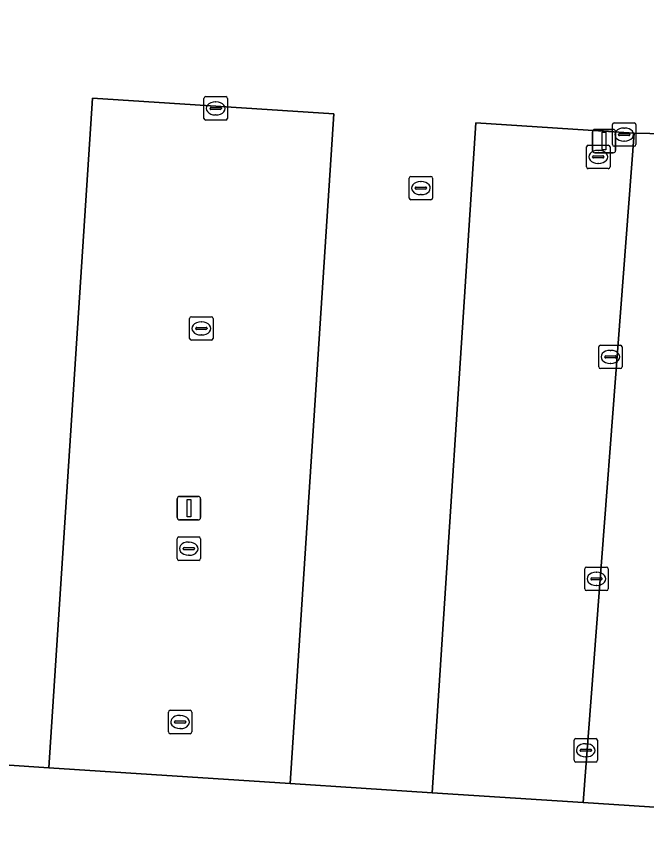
# Model space of a CAD drawing. Extents: x 161848 to 162726, y 385382 to 386521.
# Drawn here: x 162069.84 to 162096.73, y 385590.01 to 385624.8 of the extents above; entities that cross this region are included whole.
import ezdxf

# ---------------------------------------------------------------- set-up
doc = ezdxf.new("R2010")
doc.units = 0
for name, color, linetype in [('IMGEO_Kolk', 7, 'Continuous'), ('IMGEO_Lichtmast', 7, 'Continuous'), ('IMGEO_Parkeervlak_open', 7, 'Continuous'), ('IMGEO_Rijbaan_lokaal_open', 7, 'Continuous'), ('IMGEO_Rioolput', 7, 'Continuous'), ('IMGEO_Voetpad_open', 7, 'Continuous')]:
    doc.layers.add(name, color=color, linetype=linetype)

msp = doc.modelspace()

# ---------------------------------------------------------------- linework, layer by layer
at = {"layer": 'IMGEO_Kolk'}
for p, q in [((162077.842, 385620.441), (162077.842, 385621.293)), ((162077.917, 385621.367), (162078.769, 385621.367)), ((162078.33, 385621.147), (162078.355, 385621.147)), ((162078.843, 385621.293), (162078.843, 385620.441)), ((162078.101, 385620.861), (162078.101, 385620.873)), ((162078.539, 385620.824), (162078.141, 385620.824)), ((162078.144, 385620.91), (162078.542, 385620.91)), ((162078.585, 385620.873), (162078.585, 385620.861)), ((162078.353, 385620.587), (162078.328, 385620.587)), ((162078.769, 385620.367), (162077.917, 385620.367)), ((162095.267, 385619.324), (162095.267, 385620.176)), ((162095.342, 385620.25), (162096.194, 385620.25)), ((162096.268, 385620.176), (162096.268, 385619.324)), ((162095.526, 385619.744), (162095.526, 385619.756)), ((162095.569, 385619.793), (162095.967, 385619.793)), ((162095.755, 385620.03), (162095.78, 385620.03)), ((162096.01, 385619.756), (162096.01, 385619.744)), ((162095.964, 385619.707), (162095.566, 385619.707)), ((162095.778, 385619.47), (162095.753, 385619.47)), ((162096.194, 385619.25), (162095.342, 385619.25)), ((162077.231, 385611.053), (162077.231, 385611.905)), ((162077.306, 385611.979), (162078.158, 385611.979)), ((162077.719, 385611.759), (162077.744, 385611.759)), ((162078.232, 385611.905), (162078.232, 385611.053)), ((162077.49, 385611.473), (162077.49, 385611.485)), ((162077.928, 385611.436), (162077.53, 385611.436)), ((162077.533, 385611.522), (162077.931, 385611.522)), ((162077.974, 385611.485), (162077.974, 385611.473)), ((162077.742, 385611.199), (162077.717, 385611.199)), ((162078.158, 385610.979), (162077.306, 385610.979)), ((162094.681, 385609.837), (162094.681, 385610.689)), ((162094.756, 385610.763), (162095.608, 385610.763)), ((162095.682, 385610.689), (162095.682, 385609.837)), ((162095.169, 385610.543), (162095.194, 385610.543)), ((162094.94, 385610.257), (162094.94, 385610.269)), ((162095.378, 385610.22), (162094.98, 385610.22)), ((162094.983, 385610.306), (162095.381, 385610.306)), ((162095.192, 385609.983), (162095.167, 385609.983)), ((162095.424, 385610.269), (162095.424, 385610.257)), ((162095.608, 385609.763), (162094.756, 385609.763)), ((162076.694, 385601.656), (162076.694, 385602.508)), ((162076.769, 385602.582), (162077.621, 385602.582)), ((162077.182, 385602.362), (162077.207, 385602.362)), ((162077.695, 385602.508), (162077.695, 385601.656)), ((162076.953, 385602.076), (162076.953, 385602.088)), ((162077.391, 385602.039), (162076.993, 385602.039)), ((162076.996, 385602.125), (162077.394, 385602.125)), ((162077.437, 385602.088), (162077.437, 385602.076)), ((162077.205, 385601.802), (162077.18, 385601.802)), ((162077.621, 385601.582), (162076.769, 385601.582)), ((162094.159, 385601.294), (162095.011, 385601.294)), ((162094.084, 385600.368), (162094.084, 385601.22)), ((162094.572, 385601.074), (162094.597, 385601.074)), ((162095.085, 385601.22), (162095.085, 385600.368)), ((162094.343, 385600.788), (162094.343, 385600.8)), ((162094.781, 385600.751), (162094.383, 385600.751)), ((162094.386, 385600.837), (162094.784, 385600.837)), ((162094.827, 385600.8), (162094.827, 385600.788)), ((162095.011, 385600.294), (162094.159, 385600.294)), ((162094.595, 385600.514), (162094.57, 385600.514)), ((162076.324, 385594.26), (162076.324, 385595.112)), ((162076.399, 385595.186), (162077.251, 385595.186)), ((162077.325, 385595.112), (162077.325, 385594.26)), ((162076.583, 385594.68), (162076.583, 385594.692)), ((162076.626, 385594.729), (162077.024, 385594.729)), ((162076.812, 385594.966), (162076.837, 385594.966)), ((162077.067, 385594.692), (162077.067, 385594.68)), ((162077.021, 385594.643), (162076.623, 385594.643)), ((162076.835, 385594.406), (162076.81, 385594.406)), ((162077.251, 385594.186), (162076.399, 385594.186)), ((162093.703, 385593.978), (162094.555, 385593.978)), ((162093.628, 385593.052), (162093.628, 385593.904)), ((162094.116, 385593.758), (162094.141, 385593.758)), ((162094.629, 385593.904), (162094.629, 385593.052)), ((162093.887, 385593.472), (162093.887, 385593.484)), ((162094.325, 385593.435), (162093.927, 385593.435)), ((162093.93, 385593.521), (162094.328, 385593.521)), ((162094.371, 385593.484), (162094.371, 385593.472)), ((162094.555, 385592.978), (162093.703, 385592.978)), ((162094.139, 385593.198), (162094.114, 385593.198))]:
    msp.add_line(p, q, dxfattribs=at)
for points in [[(162077.842, 385620.441), (162077.842, 385621.293)], [(162077.917, 385621.367), (162078.769, 385621.367)], [(162078.843, 385621.293), (162078.843, 385620.441)], [(162078.769, 385620.367), (162077.917, 385620.367)], [(162095.267, 385619.324), (162095.267, 385620.176)], [(162095.342, 385620.25), (162096.194, 385620.25)], [(162096.268, 385620.176), (162096.268, 385619.324)], [(162096.194, 385619.25), (162095.342, 385619.25)], [(162077.231, 385611.053), (162077.231, 385611.905)], [(162077.306, 385611.979), (162078.158, 385611.979)], [(162078.232, 385611.905), (162078.232, 385611.053)], [(162078.158, 385610.979), (162077.306, 385610.979)], [(162094.681, 385609.837), (162094.681, 385610.689)], [(162094.756, 385610.763), (162095.608, 385610.763)], [(162095.682, 385610.689), (162095.682, 385609.837)], [(162095.608, 385609.763), (162094.756, 385609.763)], [(162076.694, 385601.656), (162076.694, 385602.508)], [(162076.769, 385602.582), (162077.621, 385602.582)], [(162077.695, 385602.508), (162077.695, 385601.656)], [(162077.621, 385601.582), (162076.769, 385601.582)], [(162094.159, 385601.294), (162095.011, 385601.294)], [(162094.084, 385600.368), (162094.084, 385601.22)], [(162095.085, 385601.22), (162095.085, 385600.368)], [(162095.011, 385600.294), (162094.159, 385600.294)], [(162076.324, 385594.26), (162076.324, 385595.112)], [(162076.399, 385595.186), (162077.251, 385595.186)], [(162077.325, 385595.112), (162077.325, 385594.26)], [(162077.251, 385594.186), (162076.399, 385594.186)], [(162093.703, 385593.978), (162094.555, 385593.978)], [(162093.628, 385593.052), (162093.628, 385593.904)], [(162094.629, 385593.904), (162094.629, 385593.052)], [(162094.555, 385592.978), (162093.703, 385592.978)]]:
    msp.add_lwpolyline(points, dxfattribs=at)
for centre, radius, start, end in [((162077.919, 385621.291), 0.0765, 91.552, 178.448), ((162077.919, 385621.291), 0.0765, 91.552, 178.448), ((162078.767, 385621.291), 0.0765, 1.552, 88.448), ((162078.767, 385621.291), 0.0765, 1.552, 88.448), ((162078.141, 385620.87), 0.0403, 85.8775, 175.7526), ((162078.138, 385620.86), 0.0366, 178.938, 274.7102), ((162078.542, 385620.867), 0.043, 264.8664, 352.4533), ((162078.546, 385620.872), 0.0386, 1.7309, 96.639), ((162077.919, 385620.443), 0.0765, 181.552, 268.448), ((162077.919, 385620.443), 0.0765, 181.552, 268.448), ((162078.767, 385620.443), 0.0765, 271.552, 358.448), ((162078.767, 385620.443), 0.0765, 271.552, 358.448), ((162095.344, 385620.174), 0.0765, 91.552, 178.448), ((162095.344, 385620.174), 0.0765, 91.552, 178.448), ((162096.192, 385620.174), 0.0765, 1.552, 88.448), ((162096.192, 385620.174), 0.0765, 1.552, 88.448), ((162095.566, 385619.753), 0.0403, 85.8775, 175.7526), ((162095.563, 385619.743), 0.0366, 178.938, 274.7102), ((162095.967, 385619.75), 0.043, 264.8664, 352.4533), ((162095.971, 385619.755), 0.0386, 1.7309, 96.639), ((162095.344, 385619.326), 0.0765, 181.552, 268.448), ((162095.344, 385619.326), 0.0765, 181.552, 268.448), ((162096.192, 385619.326), 0.0765, 271.552, 358.448), ((162096.192, 385619.326), 0.0765, 271.552, 358.448), ((162077.308, 385611.903), 0.0765, 91.552, 178.448), ((162077.308, 385611.903), 0.0765, 91.552, 178.448), ((162078.156, 385611.903), 0.0765, 1.552, 88.448), ((162078.156, 385611.903), 0.0765, 1.552, 88.448), ((162077.53, 385611.482), 0.0403, 85.8775, 175.7526), ((162077.527, 385611.472), 0.0366, 178.938, 274.7102), ((162077.931, 385611.479), 0.043, 264.8664, 352.4533), ((162077.935, 385611.484), 0.0386, 1.7309, 96.639), ((162077.308, 385611.055), 0.0765, 181.552, 268.448), ((162077.308, 385611.055), 0.0765, 181.552, 268.448), ((162078.156, 385611.055), 0.0765, 271.552, 358.448), ((162078.156, 385611.055), 0.0765, 271.552, 358.448), ((162094.758, 385610.687), 0.0765, 91.552, 178.448), ((162094.758, 385610.687), 0.0765, 91.552, 178.448), ((162095.606, 385610.687), 0.0765, 1.552, 88.448), ((162095.606, 385610.687), 0.0765, 1.552, 88.448), ((162094.98, 385610.266), 0.0403, 85.8775, 175.7526), ((162094.977, 385610.256), 0.0366, 178.938, 274.7102), ((162095.381, 385610.263), 0.043, 264.8664, 352.4533), ((162095.385, 385610.268), 0.0386, 1.7309, 96.639), ((162094.758, 385609.839), 0.0765, 181.552, 268.448), ((162094.758, 385609.839), 0.0765, 181.552, 268.448), ((162095.606, 385609.839), 0.0765, 271.552, 358.448), ((162095.606, 385609.839), 0.0765, 271.552, 358.448), ((162076.771, 385602.506), 0.0765, 91.552, 178.448), ((162076.771, 385602.506), 0.0765, 91.552, 178.448), ((162077.619, 385602.506), 0.0765, 1.552, 88.448), ((162077.619, 385602.506), 0.0765, 1.552, 88.448), ((162076.993, 385602.085), 0.0403, 85.8775, 175.7526), ((162076.99, 385602.075), 0.0366, 178.938, 274.7102), ((162077.394, 385602.082), 0.043, 264.8664, 352.4533), ((162077.398, 385602.087), 0.0386, 1.7309, 96.639), ((162076.771, 385601.658), 0.0765, 181.552, 268.448), ((162076.771, 385601.658), 0.0765, 181.552, 268.448), ((162077.619, 385601.658), 0.0765, 271.552, 358.448), ((162077.619, 385601.658), 0.0765, 271.552, 358.448), ((162094.161, 385601.218), 0.0765, 91.552, 178.448), ((162094.161, 385601.218), 0.0765, 91.552, 178.448), ((162095.009, 385601.218), 0.0765, 1.552, 88.448), ((162095.009, 385601.218), 0.0765, 1.552, 88.448), ((162094.383, 385600.797), 0.0403, 85.8775, 175.7526), ((162094.38, 385600.787), 0.0366, 178.938, 274.7102), ((162094.784, 385600.794), 0.043, 264.8664, 352.4533), ((162094.788, 385600.799), 0.0386, 1.7309, 96.639), ((162094.161, 385600.37), 0.0765, 181.552, 268.448), ((162094.161, 385600.37), 0.0765, 181.552, 268.448), ((162095.009, 385600.37), 0.0765, 271.552, 358.448), ((162095.009, 385600.37), 0.0765, 271.552, 358.448), ((162076.401, 385595.11), 0.0765, 91.552, 178.448), ((162076.401, 385595.11), 0.0765, 91.552, 178.448), ((162077.249, 385595.11), 0.0765, 1.552, 88.448), ((162077.249, 385595.11), 0.0765, 1.552, 88.448), ((162076.623, 385594.689), 0.0403, 85.8775, 175.7526), ((162076.62, 385594.679), 0.0366, 178.938, 274.7102), ((162077.024, 385594.686), 0.043, 264.8664, 352.4533), ((162077.028, 385594.691), 0.0386, 1.7309, 96.639), ((162076.401, 385594.262), 0.0765, 181.552, 268.448), ((162076.401, 385594.262), 0.0765, 181.552, 268.448), ((162077.249, 385594.262), 0.0765, 271.552, 358.448), ((162077.249, 385594.262), 0.0765, 271.552, 358.448), ((162093.705, 385593.902), 0.0765, 91.552, 178.448), ((162093.705, 385593.902), 0.0765, 91.552, 178.448), ((162094.553, 385593.902), 0.0765, 1.552, 88.448), ((162094.553, 385593.902), 0.0765, 1.552, 88.448), ((162093.927, 385593.481), 0.0403, 85.8775, 175.7526), ((162093.924, 385593.471), 0.0366, 178.938, 274.7102), ((162094.328, 385593.478), 0.043, 264.8664, 352.4533), ((162094.332, 385593.483), 0.0386, 1.7309, 96.639), ((162093.705, 385593.054), 0.0765, 181.552, 268.448), ((162093.705, 385593.054), 0.0765, 181.552, 268.448), ((162094.553, 385593.054), 0.0765, 271.552, 358.448), ((162094.553, 385593.054), 0.0765, 271.552, 358.448)]:
    msp.add_arc(centre, radius, start, end, dxfattribs=at)
for centre, major_axis, ratio, start_param, end_param in [((162078.329, 385620.867), (-0.387, 0.002), 0.722429, 4.712389, 7.853982), ((162078.354, 385620.867), (-0.39, 0.002), 0.717154, 1.570796, 4.712389), ((162095.754, 385619.75), (-0.387, 0.002), 0.722429, 4.712389, 7.853982), ((162095.779, 385619.75), (-0.39, 0.002), 0.717154, 1.570796, 4.712389), ((162077.718, 385611.479), (-0.387, 0.002), 0.722429, 4.712389, 7.853982), ((162077.743, 385611.479), (-0.39, 0.002), 0.717154, 1.570796, 4.712389), ((162095.168, 385610.263), (-0.387, 0.002), 0.722429, 4.712389, 7.853982), ((162095.193, 385610.263), (-0.39, 0.002), 0.717154, 1.570796, 4.712389), ((162077.181, 385602.082), (-0.387, 0.002), 0.722429, 4.712389, 7.853982), ((162077.206, 385602.082), (-0.39, 0.002), 0.717154, 1.570796, 4.712389), ((162094.571, 385600.794), (-0.387, 0.002), 0.722429, 4.712389, 7.853982), ((162094.596, 385600.794), (-0.39, 0.002), 0.717154, 1.570796, 4.712389), ((162076.811, 385594.686), (-0.387, 0.002), 0.722429, 4.712389, 7.853982), ((162076.836, 385594.686), (-0.39, 0.002), 0.717154, 1.570796, 4.712389), ((162094.115, 385593.478), (-0.387, 0.002), 0.722429, 4.712389, 7.853982), ((162094.14, 385593.478), (-0.39, 0.002), 0.717154, 1.570796, 4.712389)]:
    msp.add_ellipse(centre, major_axis=major_axis, ratio=ratio, start_param=start_param, end_param=end_param, dxfattribs=at)
at = {"layer": 'IMGEO_Lichtmast'}
for p, q in [((162094.413, 385619.072), (162094.413, 385619.872)), ((162094.413, 385619.872), (162094.413, 385619.072)), ((162094.513, 385619.972), (162095.303, 385619.972)), ((162095.303, 385619.972), (162094.513, 385619.972)), ((162095.403, 385619.872), (162095.403, 385619.072)), ((162095.403, 385619.072), (162095.403, 385619.872)), ((162095.303, 385618.972), (162094.513, 385618.972)), ((162094.513, 385618.972), (162095.303, 385618.972)), ((162076.706, 385603.409), (162076.706, 385604.209)), ((162076.706, 385604.209), (162076.706, 385603.409)), ((162076.806, 385604.309), (162077.596, 385604.309)), ((162077.596, 385604.309), (162076.806, 385604.309)), ((162077.696, 385604.209), (162077.696, 385603.409)), ((162077.696, 385603.409), (162077.696, 385604.209)), ((162077.596, 385603.309), (162076.806, 385603.309)), ((162076.806, 385603.309), (162077.596, 385603.309))]:
    msp.add_line(p, q, dxfattribs=at)
for points in [[(162094.833, 385619.847), (162094.983, 385619.847), (162094.983, 385619.097), (162094.833, 385619.097), (162094.833, 385619.847)], [(162077.126, 385604.184), (162077.276, 385604.184), (162077.276, 385603.434), (162077.126, 385603.434), (162077.126, 385604.184)]]:
    msp.add_lwpolyline(points, dxfattribs=at)
for centre, start, end in [((162094.513, 385619.872), 90, 180), ((162094.513, 385619.872), 90, 180), ((162095.303, 385619.872), 0, 90), ((162095.303, 385619.872), 360, 90), ((162094.513, 385619.072), 180, 270), ((162094.513, 385619.072), 180, 270), ((162095.303, 385619.072), 270, 0), ((162095.303, 385619.072), 270, 0), ((162076.806, 385604.209), 90, 180), ((162076.806, 385604.209), 90, 180), ((162077.596, 385604.209), 0, 90), ((162077.596, 385604.209), 360, 90), ((162076.806, 385603.409), 180, 270), ((162076.806, 385603.409), 180, 270), ((162077.596, 385603.409), 270, 0), ((162077.596, 385603.409), 270, 0)]:
    msp.add_arc(centre, 0.1, start, end, dxfattribs=at)
at = {"layer": 'IMGEO_Parkeervlak_open'}
for points in [[(162083.384, 385620.637), (162073.093, 385621.302), (162071.227, 385592.737), (162081.518, 385592.065)], [(162096.199, 385619.809), (162089.444, 385620.246), (162087.578, 385591.669), (162094.025, 385591.248)]]:
    msp.add_lwpolyline(points, close=True, dxfattribs=at)
at = {"layer": 'IMGEO_Rijbaan_lokaal_open'}
msp.add_lwpolyline([(162101.971, 385625.611), (162028.926, 385630.337), (162028.532, 385624.17), (162034.529, 385623.787), (162032.666, 385595.254), (162038.406, 385594.88), (162040.269, 385623.421), (162050.597, 385622.756), (162048.733, 385594.205), (162054.943, 385593.8), (162056.808, 385622.355), (162067.144, 385621.687), (162065.28, 385593.125), (162071.227, 385592.737), (162073.093, 385621.302), (162083.384, 385620.637), (162081.518, 385592.065), (162087.578, 385591.669), (162089.444, 385620.246), (162096.199, 385619.809), (162101.588, 385619.691)], close=True, dxfattribs=at)
msp.add_lwpolyline([(162165.097, 385586.64), (162130.155, 385588.889), (162094.025, 385591.248), (162087.578, 385591.669), (162081.518, 385592.065), (162071.227, 385592.737), (162065.28, 385593.125), (162054.943, 385593.8), (162048.733, 385594.205), (162038.406, 385594.88), (162032.666, 385595.254), (162026.711, 385595.643), (162020.337, 385596.068), (162020.024, 385589.221), (162023.178, 385588.988), (162091.06, 385584.457)], dxfattribs=at)
at = {"layer": 'IMGEO_Rioolput'}
for p, q in [((162094.163, 385618.369), (162094.163, 385619.221)), ((162094.238, 385619.295), (162095.09, 385619.295)), ((162094.651, 385619.075), (162094.676, 385619.075)), ((162095.164, 385619.221), (162095.164, 385618.369)), ((162094.422, 385618.789), (162094.422, 385618.801)), ((162094.86, 385618.752), (162094.462, 385618.752)), ((162094.465, 385618.838), (162094.863, 385618.838)), ((162094.906, 385618.801), (162094.906, 385618.789)), ((162094.674, 385618.515), (162094.649, 385618.515)), ((162095.09, 385618.295), (162094.238, 385618.295)), ((162086.596, 385617.041), (162086.596, 385617.893)), ((162086.671, 385617.967), (162087.523, 385617.967)), ((162087.084, 385617.747), (162087.109, 385617.747)), ((162087.597, 385617.893), (162087.597, 385617.041)), ((162086.855, 385617.461), (162086.855, 385617.473)), ((162087.293, 385617.424), (162086.895, 385617.424)), ((162086.898, 385617.51), (162087.296, 385617.51)), ((162087.339, 385617.473), (162087.339, 385617.461)), ((162087.523, 385616.967), (162086.671, 385616.967)), ((162087.107, 385617.187), (162087.082, 385617.187))]:
    msp.add_line(p, q, dxfattribs=at)
for points in [[(162094.163, 385618.369), (162094.163, 385619.221)], [(162094.238, 385619.295), (162095.09, 385619.295)], [(162095.164, 385619.221), (162095.164, 385618.369)], [(162095.09, 385618.295), (162094.238, 385618.295)], [(162086.596, 385617.041), (162086.596, 385617.893)], [(162086.671, 385617.967), (162087.523, 385617.967)], [(162087.597, 385617.893), (162087.597, 385617.041)], [(162087.523, 385616.967), (162086.671, 385616.967)]]:
    msp.add_lwpolyline(points, dxfattribs=at)
for centre, radius, start, end in [((162094.24, 385619.219), 0.0765, 91.552, 178.448), ((162094.24, 385619.219), 0.0765, 91.552, 178.448), ((162095.088, 385619.219), 0.0765, 1.552, 88.448), ((162095.088, 385619.219), 0.0765, 1.552, 88.448), ((162094.462, 385618.798), 0.0403, 85.8775, 175.7526), ((162094.459, 385618.788), 0.0366, 178.938, 274.7102), ((162094.863, 385618.795), 0.043, 264.8664, 352.4533), ((162094.867, 385618.8), 0.0386, 1.7309, 96.639), ((162094.24, 385618.371), 0.0765, 181.552, 268.448), ((162094.24, 385618.371), 0.0765, 181.552, 268.448), ((162095.088, 385618.371), 0.0765, 271.552, 358.448), ((162095.088, 385618.371), 0.0765, 271.552, 358.448), ((162086.673, 385617.891), 0.0765, 91.552, 178.448), ((162086.673, 385617.891), 0.0765, 91.552, 178.448), ((162087.521, 385617.891), 0.0765, 1.552, 88.448), ((162087.521, 385617.891), 0.0765, 1.552, 88.448), ((162086.895, 385617.47), 0.0403, 85.8775, 175.7526), ((162086.892, 385617.46), 0.0366, 178.938, 274.7102), ((162087.296, 385617.467), 0.043, 264.8664, 352.4533), ((162087.3, 385617.472), 0.0386, 1.7309, 96.639), ((162086.673, 385617.043), 0.0765, 181.552, 268.448), ((162086.673, 385617.043), 0.0765, 181.552, 268.448), ((162087.521, 385617.043), 0.0765, 271.552, 358.448), ((162087.521, 385617.043), 0.0765, 271.552, 358.448)]:
    msp.add_arc(centre, radius, start, end, dxfattribs=at)
for centre, major_axis, ratio, start_param, end_param in [((162094.65, 385618.795), (-0.387, 0.002), 0.722429, 4.712389, 7.853982), ((162094.675, 385618.795), (-0.39, 0.002), 0.717154, 1.570796, 4.712389), ((162087.083, 385617.467), (-0.387, 0.002), 0.722429, 4.712389, 7.853982), ((162087.108, 385617.467), (-0.39, 0.002), 0.717154, 1.570796, 4.712389)]:
    msp.add_ellipse(centre, major_axis=major_axis, ratio=ratio, start_param=start_param, end_param=end_param, dxfattribs=at)
at = {"layer": 'IMGEO_Voetpad_open'}
msp.add_lwpolyline([(162133.326, 385619.17), (162132.789, 385619.217), (162133.347, 385627.413), (162128.708, 385627.723), (162128.661, 385627.024), (162127.314, 385627.116), (162126.851, 385620.322), (162128.198, 385620.23), (162128.151, 385619.532), (162108.214, 385620.888), (162108.268, 385621.567), (162109.02, 385621.523), (162109.482, 385628.284), (162108.891, 385628.324), (162108.923, 385628.773), (162108.833, 385628.78), (162102.206, 385629.243), (162101.971, 385625.611), (162101.588, 385619.691), (162096.199, 385619.809), (162094.025, 385591.248), (162130.155, 385588.889)], dxfattribs=at)

doc.saveas('drawing.dxf')
